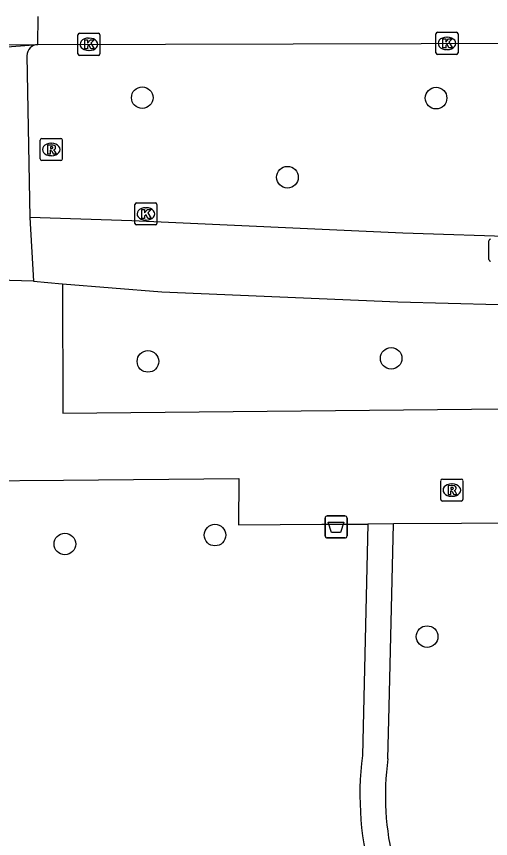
# Model space of a CAD drawing. Extents: x 160732 to 162105, y 387428 to 388479.
# Drawn here: x 160753.86 to 160775.3, y 388303.31 to 388340.49 of the extents above; entities that cross this region are included whole.
import ezdxf

# ---------------------------------------------------------------- set-up
doc = ezdxf.new("R2010")
doc.units = 0
for name, color, linetype in [('IMGEO_Afvalbak', 7, 'Continuous'), ('IMGEO_Boom', 7, 'Continuous'), ('IMGEO_Fietspad_open', 7, 'Continuous'), ('IMGEO_Kolk', 7, 'Continuous'), ('IMGEO_Rijbaan_regionaal_gesloten', 7, 'Continuous'), ('IMGEO_Rioolput', 7, 'Continuous'), ('IMGEO_Voetpad_open', 7, 'Continuous')]:
    doc.layers.add(name, color=color, linetype=linetype)

msp = doc.modelspace()

# ---------------------------------------------------------------- linework, layer by layer
at = {"layer": 'IMGEO_Afvalbak'}
for p, q in [((160767.819, 388317.003), (160767.819, 388317.803)), ((160767.819, 388317.803), (160767.819, 388317.003)), ((160767.919, 388317.903), (160768.709, 388317.903)), ((160768.709, 388317.903), (160767.919, 388317.903)), ((160768.809, 388317.803), (160768.809, 388317.003)), ((160768.809, 388317.003), (160768.809, 388317.803)), ((160768.709, 388316.903), (160767.919, 388316.903)), ((160767.919, 388316.903), (160768.709, 388316.903))]:
    msp.add_line(p, q, dxfattribs=at)
msp.add_lwpolyline([(160767.962, 388317.617), (160768.666, 388317.617), (160768.517, 388317.147), (160768.111, 388317.147), (160767.962, 388317.617)], dxfattribs=at)
for centre, start, end in [((160767.919, 388317.803), 90, 180), ((160767.919, 388317.803), 90, 180), ((160768.709, 388317.803), 0, 90), ((160768.709, 388317.803), 360, 90), ((160767.919, 388317.003), 180, 270), ((160767.919, 388317.003), 180, 270), ((160768.709, 388317.003), 270, 0), ((160768.709, 388317.003), 270, 0)]:
    msp.add_arc(centre, 0.1, start, end, dxfattribs=at)
at = {"layer": 'IMGEO_Boom'}
for centre in [(160759.553, 388336.814), (160772.835, 388336.795), (160766.118, 388333.216), (160770.806, 388325.026), (160759.81, 388324.888), (160762.841, 388317.035), (160756.054, 388316.631), (160772.431, 388312.443)]:
    msp.add_circle(centre, 0.489, dxfattribs=at)
at = {"layer": 'IMGEO_Fietspad_open'}
for points in [[(160754.339, 388338.711), (160754.473, 388331.401)], [(160754.473, 388331.401), (160754.638, 388328.511)], [(160791.405, 388330.365), (160783.816, 388330.445), (160776.862, 388330.509), (160771.338, 388330.683), (160759.075, 388331.249), (160754.473, 388331.401)], [(160754.638, 388328.511), (160753.015, 388328.567)], [(160754.638, 388328.511), (160755.927, 388328.394), (160755.948, 388328.392)], [(160755.948, 388328.392), (160760.439, 388328.038), (160771.107, 388327.578), (160775.664, 388327.463), (160782.867, 388327.387), (160794.417, 388327.291), (160806.927, 388327.23), (160817.787, 388327.309), (160827.738, 388327.334)]]:
    msp.add_lwpolyline(points, dxfattribs=at)
msp.add_arc((160754.875, 388338.69), 0.537, 95.0371, 177.7071, dxfattribs=at)
at = {"layer": 'IMGEO_Kolk'}
for p, q in [((160756.64, 388338.801), (160756.64, 388339.653)), ((160756.715, 388339.727), (160757.567, 388339.727)), ((160757.641, 388339.653), (160757.641, 388338.801)), ((160772.827, 388338.843), (160772.827, 388339.695)), ((160772.902, 388339.769), (160773.754, 388339.769)), ((160773.828, 388339.695), (160773.828, 388338.843)), ((160757.128, 388339.507), (160757.153, 388339.507)), ((160773.315, 388339.549), (160773.34, 388339.549)), ((160757.151, 388338.947), (160757.126, 388338.947)), ((160773.338, 388338.989), (160773.313, 388338.989)), ((160757.567, 388338.727), (160756.715, 388338.727)), ((160773.754, 388338.769), (160772.902, 388338.769)), ((160759.217, 388331.131), (160759.217, 388331.983)), ((160759.292, 388332.057), (160760.144, 388332.057)), ((160759.705, 388331.837), (160759.73, 388331.837)), ((160760.218, 388331.983), (160760.218, 388331.131)), ((160760.144, 388331.057), (160759.292, 388331.057)), ((160759.728, 388331.277), (160759.703, 388331.277))]:
    msp.add_line(p, q, dxfattribs=at)
for points in [[(160756.64, 388338.801), (160756.64, 388339.653)], [(160756.715, 388339.727), (160757.567, 388339.727)], [(160757.641, 388339.653), (160757.641, 388338.801)], [(160772.827, 388338.843), (160772.827, 388339.695)], [(160772.902, 388339.769), (160773.754, 388339.769)], [(160773.828, 388339.695), (160773.828, 388338.843)], [(160756.961, 388339.427), (160757.084, 388339.427), (160757.084, 388339.276), (160757.214, 388339.427), (160757.378, 388339.427), (160757.232, 388339.276), (160757.385, 388339.027), (160757.233, 388339.027), (160757.148, 388339.191), (160757.084, 388339.124), (160757.084, 388339.027), (160756.961, 388339.027), (160756.961, 388339.427)], [(160773.148, 388339.469), (160773.271, 388339.469), (160773.271, 388339.318), (160773.401, 388339.469), (160773.565, 388339.469), (160773.419, 388339.318), (160773.572, 388339.069), (160773.42, 388339.069), (160773.335, 388339.233), (160773.271, 388339.166), (160773.271, 388339.069), (160773.148, 388339.069), (160773.148, 388339.469)], [(160757.567, 388338.727), (160756.715, 388338.727)], [(160773.754, 388338.769), (160772.902, 388338.769)], [(160759.217, 388331.131), (160759.217, 388331.983)], [(160759.292, 388332.057), (160760.144, 388332.057)], [(160759.538, 388331.757), (160759.661, 388331.757), (160759.661, 388331.606), (160759.791, 388331.757), (160759.955, 388331.757), (160759.809, 388331.606), (160759.962, 388331.357), (160759.81, 388331.357), (160759.725, 388331.521), (160759.661, 388331.454), (160759.661, 388331.357), (160759.538, 388331.357), (160759.538, 388331.757)], [(160760.218, 388331.983), (160760.218, 388331.131)], [(160760.144, 388331.057), (160759.292, 388331.057)]]:
    msp.add_lwpolyline(points, dxfattribs=at)
for centre, start, end in [((160756.717, 388339.651), 91.552, 178.448), ((160756.717, 388339.651), 91.552, 178.448), ((160757.565, 388339.651), 1.552, 88.448), ((160757.565, 388339.651), 1.552, 88.448), ((160772.904, 388339.693), 91.552, 178.448), ((160772.904, 388339.693), 91.552, 178.448), ((160773.752, 388339.693), 1.552, 88.448), ((160773.752, 388339.693), 1.552, 88.448), ((160772.904, 388338.845), 181.552, 268.448), ((160772.904, 388338.845), 181.552, 268.448), ((160773.752, 388338.845), 271.552, 358.448), ((160773.752, 388338.845), 271.552, 358.448), ((160756.717, 388338.803), 181.552, 268.448), ((160756.717, 388338.803), 181.552, 268.448), ((160757.565, 388338.803), 271.552, 358.448), ((160757.565, 388338.803), 271.552, 358.448), ((160759.294, 388331.981), 91.552, 178.448), ((160759.294, 388331.981), 91.552, 178.448), ((160760.142, 388331.981), 1.552, 88.448), ((160760.142, 388331.981), 1.552, 88.448), ((160759.294, 388331.133), 181.552, 268.448), ((160759.294, 388331.133), 181.552, 268.448), ((160760.142, 388331.133), 271.552, 358.448), ((160760.142, 388331.133), 271.552, 358.448)]:
    msp.add_arc(centre, 0.0765, start, end, dxfattribs=at)
for centre, major_axis, ratio, start_param, end_param in [((160757.127, 388339.227), (-0.387, 0.002), 0.722429, 4.712389, 7.853982), ((160757.152, 388339.227), (-0.39, 0.002), 0.717154, 1.570796, 4.712389), ((160773.314, 388339.269), (-0.387, 0.002), 0.722429, 4.712389, 7.853982), ((160773.339, 388339.269), (-0.39, 0.002), 0.717154, 1.570796, 4.712389), ((160759.704, 388331.557), (-0.387, 0.002), 0.722429, 4.712389, 7.853982), ((160759.729, 388331.557), (-0.39, 0.002), 0.717154, 1.570796, 4.712389)]:
    msp.add_ellipse(centre, major_axis=major_axis, ratio=ratio, start_param=start_param, end_param=end_param, dxfattribs=at)
at = {"layer": 'IMGEO_Rijbaan_regionaal_gesloten'}
for points in [[(160754.828, 388339.224), (160754.84, 388340.487)], [(160731.736, 388339.16), (160754.828, 388339.224)], [(160751.462, 388338.966), (160754.828, 388339.224)], [(160754.828, 388339.224), (160783.711, 388339.287)]]:
    msp.add_lwpolyline(points, dxfattribs=at)
at = {"layer": 'IMGEO_Rioolput'}
for p, q in [((160754.938, 388334.045), (160754.938, 388334.897)), ((160755.013, 388334.971), (160755.865, 388334.971)), ((160755.426, 388334.751), (160755.451, 388334.751)), ((160755.939, 388334.897), (160755.939, 388334.045)), ((160755.449, 388334.191), (160755.424, 388334.191)), ((160755.865, 388333.971), (160755.013, 388333.971)), ((160775.224, 388329.494), (160775.224, 388330.346)), ((160773.049, 388318.643), (160773.049, 388319.495)), ((160773.124, 388319.569), (160773.976, 388319.569)), ((160774.05, 388319.495), (160774.05, 388318.643)), ((160773.537, 388319.349), (160773.562, 388319.349)), ((160773.56, 388318.789), (160773.535, 388318.789)), ((160773.976, 388318.569), (160773.124, 388318.569))]:
    msp.add_line(p, q, dxfattribs=at)
for points in [[(160754.938, 388334.045), (160754.938, 388334.897)], [(160755.013, 388334.971), (160755.865, 388334.971)], [(160755.939, 388334.897), (160755.939, 388334.045)], [(160755.527, 388334.669), (160755.275, 388334.671), (160755.275, 388334.271)], [(160755.275, 388334.271), (160755.399, 388334.271), (160755.399, 388334.433), (160755.41, 388334.433)], [(160755.453, 388334.59), (160755.399, 388334.59), (160755.399, 388334.509)], [(160755.399, 388334.509), (160755.451, 388334.509)], [(160755.457, 388334.404), (160755.528, 388334.271), (160755.668, 388334.271), (160755.603, 388334.397)], [(160755.865, 388333.971), (160755.013, 388333.971)], [(160775.224, 388329.494), (160775.224, 388330.346)], [(160773.049, 388318.643), (160773.049, 388319.495)], [(160773.124, 388319.569), (160773.976, 388319.569)], [(160774.05, 388319.495), (160774.05, 388318.643)], [(160773.638, 388319.267), (160773.386, 388319.269), (160773.386, 388318.869)], [(160773.564, 388319.188), (160773.51, 388319.188), (160773.51, 388319.107)], [(160773.386, 388318.869), (160773.51, 388318.869), (160773.51, 388319.031), (160773.521, 388319.031)], [(160773.51, 388319.107), (160773.562, 388319.107)], [(160773.568, 388319.002), (160773.639, 388318.869), (160773.779, 388318.869), (160773.714, 388318.995)], [(160773.976, 388318.569), (160773.124, 388318.569)]]:
    msp.add_lwpolyline(points, dxfattribs=at)
for centre, radius, start, end in [((160755.015, 388334.895), 0.0765, 91.552, 178.448), ((160755.015, 388334.895), 0.0765, 91.552, 178.448), ((160755.863, 388334.895), 0.0765, 1.552, 88.448), ((160755.863, 388334.895), 0.0765, 1.552, 88.448), ((160755.409, 388334.38), 0.0533, 26.0293, 88.6989), ((160755.435, 388334.698), 0.19, 274.7715, 282.9687), ((160755.459, 388334.494), 0.0964, 77.0061, 93.1865), ((160755.473, 388334.551), 0.0378, 276.6634, 79.6772), ((160755.526, 388334.559), 0.109, 350.3612, 89.416), ((160755.524, 388334.559), 0.112, 277.5842, 350.9817), ((160755.508, 388334.344), 0.108, 29.5134, 73.7905), ((160755.015, 388334.047), 0.0765, 181.552, 268.448), ((160755.015, 388334.047), 0.0765, 181.552, 268.448), ((160755.863, 388334.047), 0.0765, 271.552, 358.448), ((160755.863, 388334.047), 0.0765, 271.552, 358.448), ((160775.301, 388330.344), 0.0765, 91.552, 178.448), ((160775.301, 388330.344), 0.0765, 91.552, 178.448), ((160775.301, 388329.496), 0.0765, 181.552, 268.448), ((160775.301, 388329.496), 0.0765, 181.552, 268.448), ((160773.126, 388319.493), 0.0765, 91.552, 178.448), ((160773.126, 388319.493), 0.0765, 91.552, 178.448), ((160773.974, 388319.493), 0.0765, 1.552, 88.448), ((160773.974, 388319.493), 0.0765, 1.552, 88.448), ((160773.546, 388319.296), 0.19, 274.7715, 282.9687), ((160773.57, 388319.092), 0.0964, 77.0061, 93.1865), ((160773.584, 388319.149), 0.0378, 276.6634, 79.6772), ((160773.637, 388319.157), 0.109, 350.3612, 89.416), ((160773.635, 388319.157), 0.112, 277.5842, 350.9817), ((160773.52, 388318.978), 0.0533, 26.0293, 88.6989), ((160773.619, 388318.942), 0.108, 29.5134, 73.7905), ((160773.126, 388318.645), 0.0765, 181.552, 268.448), ((160773.126, 388318.645), 0.0765, 181.552, 268.448), ((160773.974, 388318.645), 0.0765, 271.552, 358.448), ((160773.974, 388318.645), 0.0765, 271.552, 358.448)]:
    msp.add_arc(centre, radius, start, end, dxfattribs=at)
for centre, major_axis, ratio, start_param, end_param in [((160755.425, 388334.471), (-0.387, 0.002), 0.722429, 4.712389, 7.853982), ((160755.45, 388334.471), (-0.39, 0.002), 0.717154, 1.570796, 4.712389), ((160773.536, 388319.069), (-0.387, 0.002), 0.722429, 4.712389, 7.853982), ((160773.561, 388319.069), (-0.39, 0.002), 0.717154, 1.570796, 4.712389)]:
    msp.add_ellipse(centre, major_axis=major_axis, ratio=ratio, start_param=start_param, end_param=end_param, dxfattribs=at)
at = {"layer": 'IMGEO_Voetpad_open'}
for points in [[(160755.948, 388328.392), (160755.957, 388322.55), (160779.067, 388322.779), (160786.643, 388322.796), (160786.659, 388320.747), (160814.806, 388320.872), (160814.71, 388323.21), (160829.292, 388323.36)], [(160752.017, 388319.486), (160755.985, 388319.522), (160763.922, 388319.595), (160763.897, 388317.505), (160767.675, 388317.521), (160769.758, 388317.535)], [(160823.228, 388317.733), (160810.988, 388317.757), (160806.645, 388317.734), (160795.005, 388317.672), (160773.988, 388317.559), (160770.911, 388317.543)], [(160769.758, 388317.535), (160769.515, 388307.073)], [(160770.911, 388317.543), (160769.758, 388317.535)], [(160770.657, 388306.918), (160770.713, 388309.271), (160770.911, 388317.543)]]:
    msp.add_lwpolyline(points, dxfattribs=at)
for centre, radius, start, end in [((160782.881, 388305.256), 13.489, 172.2596, 221.6386), ((160782.867, 388305.251), 12.323, 172.2248, 216.5561)]:
    msp.add_arc(centre, radius, start, end, dxfattribs=at)

doc.saveas('drawing.dxf')
